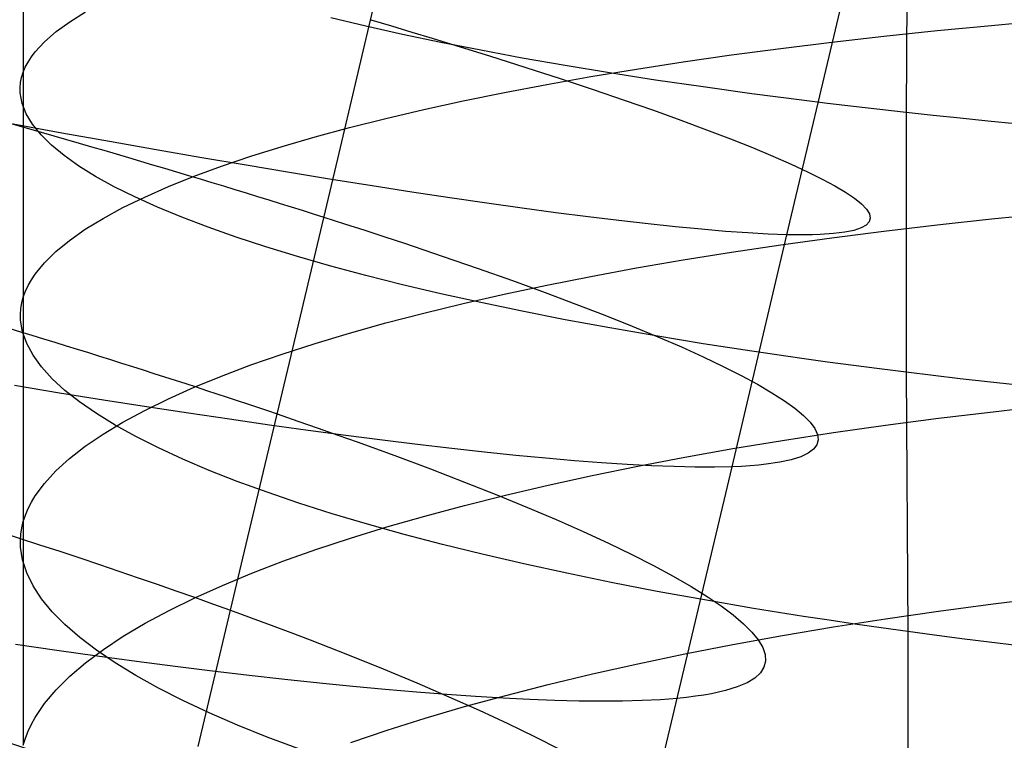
# Model space of a CAD drawing. Extents: x -383 to 1849, y -1185 to -529.
# Tile 766 of 870: x 1817 to 1824.5, y -1032.67 to -1027.18. Entities that reach past the tile are written whole.
import ezdxf

# ---------------------------------------------------------------- set-up
doc = ezdxf.new("R2010")
doc.units = 0
doc.layers.add('PREDEFINITO', color=7, linetype='CONTINUOUS')

msp = doc.modelspace()

# ---------------------------------------------------------------- linework, layer by layer
at = {"layer": 'PREDEFINITO'}
for p, q in [((1822.8467, -1028.8208, 482.8267), (1823.6881, -1025.2737, 482.5485)), ((1817.0269, -1025.8643, 662.3867), (1817.0271, -1027.5832, 662.1842)), ((1823.7667, -1025.9059, 675.8361), (1823.756, -1027.8899, 675.6244)), ((1819.4236, -1028.2431, 497.4188), (1819.7795, -1026.742, 497.2482)), ((1817.3827, -1027.1978, 659.8057), (1817.5032, -1027.1229, 659.3377)), ((1819.6377, -1027.2323, 671.5545), (1819.3707, -1027.1689, 671.147)), ((1819.675, -1027.1824, 497.4062), (1819.8339, -1027.2298, 497.2278)), ((1817.2783, -1027.2736, 660.2768), (1817.3827, -1027.1978, 659.8057)), ((1819.9172, -1027.2946, 671.9532), (1819.6377, -1027.2323, 671.5545)), ((1819.8339, -1027.2298, 497.2278), (1819.9897, -1027.2768, 497.0464)), ((1823.9905, -1027.2655, 650.3111), (1824.4049, -1027.2257, 650.0578)), ((1824.4049, -1027.2257, 650.0578), (1824.6152, -1027.2069, 649.9366)), ((1817.1902, -1027.3501, 660.7507), (1817.2783, -1027.2736, 660.2768)), ((1820.2092, -1027.3558, 672.3427), (1819.9172, -1027.2946, 671.9532)), ((1819.9897, -1027.2768, 497.0464), (1820.1423, -1027.3231, 496.8621)), ((1820.1423, -1027.3231, 496.8621), (1820.2917, -1027.3689, 496.675)), ((1823.1885, -1027.3532, 650.8594), (1823.5849, -1027.308, 650.5785)), ((1823.5849, -1027.308, 650.5785), (1823.9905, -1027.2655, 650.3111)), ((1817.1188, -1027.4272, 661.2269), (1817.1902, -1027.3501, 660.7507)), ((1820.5133, -1027.4158, 672.7225), (1820.2092, -1027.3558, 672.3427)), ((1820.2917, -1027.3689, 496.675), (1820.5808, -1027.4589, 496.2927)), ((1822.4241, -1027.4512, 651.4602), (1822.8014, -1027.401, 651.1535)), ((1822.8014, -1027.401, 651.1535), (1823.1885, -1027.3532, 650.8594)), ((1817.0643, -1027.5049, 661.7048), (1817.0894, -1027.466, 661.4656)), ((1817.0894, -1027.466, 661.4656), (1817.1188, -1027.4272, 661.2269)), ((1820.8292, -1027.4745, 673.0922), (1820.5133, -1027.4158, 672.7225)), ((1820.5808, -1027.4589, 496.2927), (1820.8569, -1027.5465, 495.8998)), ((1821.1569, -1027.5319, 673.4511), (1820.8292, -1027.4745, 673.0922)), ((1822.0568, -1027.504, 651.7792), (1822.4241, -1027.4512, 651.4602)), ((1817.0271, -1027.5832, 662.1842), (1817.0435, -1027.544, 661.9444)), ((1817.0435, -1027.544, 661.9444), (1817.0643, -1027.5049, 661.7048)), ((1820.8569, -1027.5465, 495.8998), (1821.1199, -1027.6318, 495.4971)), ((1821.4959, -1027.5879, 673.7989), (1821.1569, -1027.5319, 673.4511)), ((1821.6997, -1027.559, 652.11), (1822.0568, -1027.504, 651.7792)), ((1817.0073, -1027.6619, 662.6644), (1817.0151, -1027.6225, 662.4242)), ((1817.0151, -1027.6225, 662.4242), (1817.0271, -1027.5832, 662.1842)), ((1817.0271, -1027.5832, 662.1842), (1817.0279, -1031.006, 661.6669)), ((1821.0178, -1027.676, 652.8051), (1821.3533, -1027.6164, 652.4521)), ((1821.1199, -1027.6318, 495.4971), (1821.3697, -1027.7147, 495.0849)), ((1821.3533, -1027.6164, 652.4521), (1821.6997, -1027.559, 652.11)), ((1821.8461, -1027.6424, 674.1351), (1821.4959, -1027.5879, 673.7989)), ((1817.004, -1027.7014, 662.9047), (1817.0073, -1027.6619, 662.6644)), ((1817.0049, -1027.741, 663.1451), (1817.004, -1027.7014, 662.9047)), ((1820.6936, -1027.7376, 653.1685), (1821.0178, -1027.676, 652.8051)), ((1822.2073, -1027.6953, 674.4591), (1821.8461, -1027.6424, 674.1351)), ((1822.579, -1027.7466, 674.7705), (1822.2073, -1027.6953, 674.4591)), ((1817.0195, -1027.8203, 663.6257), (1817.0049, -1027.741, 663.1451)), ((1820.3808, -1027.8013, 653.5419), (1820.6936, -1027.7376, 653.1685)), ((1821.3697, -1027.7147, 495.0849), (1821.6062, -1027.795, 494.6639)), ((1822.9613, -1027.7962, 675.0689), (1822.579, -1027.7466, 674.7705)), ((1817.0509, -1027.8999, 664.1058), (1817.0195, -1027.8203, 663.6257)), ((1820.0799, -1027.867, 653.9248), (1820.3808, -1027.8013, 653.5419)), ((1821.6062, -1027.795, 494.6639), (1821.8292, -1027.8729, 494.2345)), ((1823.1562, -1027.8203, 675.213), (1822.9613, -1027.7962, 675.0689)), ((1823.3536, -1027.8439, 675.3536), (1823.1562, -1027.8203, 675.213)), ((1823.5536, -1027.8671, 675.4908), (1823.3536, -1027.8439, 675.3536)), ((1817.0989, -1027.9795, 664.5849), (1817.0509, -1027.8999, 664.1058)), ((1819.7911, -1027.9346, 654.3169), (1820.0799, -1027.867, 653.9248)), ((1821.8292, -1027.8729, 494.2345), (1822.0387, -1027.9481, 493.7974)), ((1823.756, -1027.8899, 675.6244), (1823.5536, -1027.8671, 675.4908)), ((1823.756, -1027.8899, 675.6244), (1823.7553, -1029.8698, 675.3807)), ((1823.9608, -1027.9121, 675.7543), (1823.756, -1027.8899, 675.6244)), ((1824.1679, -1027.9339, 675.8806), (1823.9608, -1027.9121, 675.7543)), ((1817.3219, -1028.0461, 475.0757), (1816.951, -1027.9783, 474.806)), ((1817.1632, -1028.0592, 665.0625), (1817.0989, -1027.9795, 664.5849)), ((1819.251, -1028.0751, 655.1264), (1819.5147, -1028.004, 654.7175)), ((1819.5147, -1028.004, 654.7175), (1819.7911, -1027.9346, 654.3169)), ((1822.0387, -1027.9481, 493.7974), (1822.2345, -1028.0206, 493.353)), ((1824.3774, -1027.9551, 676.0033), (1824.1679, -1027.9339, 675.8806)), ((1824.589, -1027.9759, 676.1223), (1824.3774, -1027.9551, 676.0033)), ((1817.2436, -1028.1389, 665.5381), (1817.1632, -1028.0592, 665.0625)), ((1817.6853, -1028.1114, 475.3566), (1817.3219, -1028.0461, 475.0757)), ((1819.0003, -1028.1478, 655.543), (1819.251, -1028.0751, 655.1264)), ((1822.2345, -1028.0206, 493.353), (1822.4164, -1028.0905, 492.9018)), ((1817.3398, -1028.2184, 666.0113), (1817.2436, -1028.1389, 665.5381)), ((1818.0407, -1028.1742, 475.6482), (1817.6853, -1028.1114, 475.3566)), ((1818.763, -1028.2222, 655.9669), (1819.0003, -1028.1478, 655.543)), ((1822.4164, -1028.0905, 492.9018), (1822.5845, -1028.1575, 492.4445)), ((1822.5845, -1028.1575, 492.4445), (1822.7385, -1028.2217, 491.9816)), ((1817.4516, -1028.2977, 666.4815), (1817.3398, -1028.2184, 666.0113)), ((1818.3879, -1028.2345, 475.9504), (1818.0407, -1028.1742, 475.6482)), ((1818.5393, -1028.298, 656.3976), (1818.763, -1028.2222, 655.9669)), ((1822.7385, -1028.2217, 491.9816), (1822.8784, -1028.283, 491.5135)), ((1817.5787, -1028.3767, 666.9483), (1817.4516, -1028.2977, 666.4815)), ((1818.3296, -1028.3753, 656.8347), (1818.5393, -1028.298, 656.3976)), ((1818.7265, -1028.2922, 476.2627), (1818.3879, -1028.2345, 475.9504)), ((1819.0562, -1028.3472, 476.585), (1818.7265, -1028.2922, 476.2627)), ((1819.0687, -1029.7404, 497.6179), (1819.4236, -1028.2431, 497.4188)), ((1822.8784, -1028.283, 491.5135), (1823.0041, -1028.3413, 491.0409)), ((1817.7209, -1028.4553, 667.4112), (1817.5787, -1028.3767, 666.9483)), ((1818.1341, -1028.4538, 657.2777), (1818.3296, -1028.3753, 656.8347)), ((1819.3766, -1028.3995, 476.9167), (1819.0562, -1028.3472, 476.585)), ((1823.0041, -1028.3413, 491.0409), (1823.1153, -1028.3966, 490.5643)), ((1817.878, -1028.5335, 667.8698), (1817.7209, -1028.4553, 667.4112)), ((1817.9531, -1028.5337, 657.7263), (1818.1341, -1028.4538, 657.2777)), ((1819.6874, -1028.4491, 477.2578), (1819.3766, -1028.3995, 476.9167)), ((1819.9883, -1028.4958, 477.6077), (1819.6874, -1028.4491, 477.2578)), ((1823.1153, -1028.3966, 490.5643), (1823.2121, -1028.4488, 490.0841)), ((1823.2121, -1028.4488, 490.0841), (1823.2943, -1028.4979, 489.601)), ((1820.279, -1028.5396, 477.9663), (1819.9883, -1028.4958, 477.6077)), ((1823.2943, -1028.4979, 489.601), (1823.3618, -1028.5438, 489.1155)), ((1817.7869, -1028.6147, 658.1798), (1817.9531, -1028.5337, 657.7263)), ((1818.0496, -1028.6111, 668.3235), (1817.878, -1028.5335, 667.8698)), ((1820.5591, -1028.5805, 478.3331), (1820.279, -1028.5396, 477.9663)), ((1820.8282, -1028.6185, 478.708), (1820.5591, -1028.5805, 478.3331)), ((1823.3618, -1028.5438, 489.1155), (1823.4144, -1028.5864, 488.628)), ((1823.4144, -1028.5864, 488.628), (1823.4521, -1028.6256, 488.1392)), ((1817.6359, -1028.6969, 658.638), (1817.7869, -1028.6147, 658.1798)), ((1818.2356, -1028.6881, 668.7718), (1818.0496, -1028.6111, 668.3235)), ((1821.0861, -1028.6533, 479.0905), (1820.8282, -1028.6185, 478.708)), ((1821.3325, -1028.6851, 479.4804), (1821.0861, -1028.6533, 479.0905)), ((1823.4521, -1028.6256, 488.1392), (1823.4747, -1028.6615, 487.6496)), ((1823.4747, -1028.6615, 487.6496), (1823.4821, -1028.6939, 487.1598)), ((1824.4048, -1028.7006, 649.8322), (1824.6152, -1028.6794, 649.7113)), ((1817.5003, -1028.78, 659.1003), (1817.6359, -1028.6969, 658.638)), ((1818.4357, -1028.7643, 669.2143), (1818.2356, -1028.6881, 668.7718)), ((1819.3183, -1028.6868, 497.578), (1819.4765, -1028.7375, 497.3999)), ((1819.4765, -1028.7375, 497.3999), (1819.6316, -1028.7877, 497.2189)), ((1821.5669, -1028.7137, 479.8773), (1821.3325, -1028.6851, 479.4804)), ((1821.7891, -1028.7391, 480.281), (1821.5669, -1028.7137, 479.8773)), ((1821.9987, -1028.7612, 480.6911), (1821.7891, -1028.7391, 480.281)), ((1823.4509, -1028.7482, 486.1813), (1823.4121, -1028.7699, 485.6938)), ((1823.4742, -1028.7229, 486.6701), (1823.4509, -1028.7482, 486.1813)), ((1823.4821, -1028.6939, 487.1598), (1823.4742, -1028.7229, 486.6701)), ((1823.5848, -1028.7932, 650.3511), (1823.9904, -1028.7454, 650.0846)), ((1823.9904, -1028.7454, 650.0846), (1824.4048, -1028.7006, 649.8322)), ((1817.3805, -1028.8642, 659.5663), (1817.5003, -1028.78, 659.1003)), ((1818.6496, -1028.8398, 669.6505), (1818.4357, -1028.7643, 669.2143)), ((1819.6316, -1028.7877, 497.2189), (1819.7835, -1028.8375, 497.035)), ((1822.1955, -1028.78, 481.1073), (1821.9987, -1028.7612, 480.6911)), ((1822.379, -1028.7954, 481.5292), (1822.1955, -1028.78, 481.1073)), ((1822.5489, -1028.8074, 481.9567), (1822.379, -1028.7954, 481.5292)), ((1822.4304, -1030.5894, 483.0279), (1822.8467, -1028.8208, 482.8267)), ((1822.7049, -1028.8159, 482.3893), (1822.5489, -1028.8074, 481.9567)), ((1822.8467, -1028.8208, 482.8267), (1822.7049, -1028.8159, 482.3893)), ((1822.9159, -1028.8219, 483.0602), (1822.8467, -1028.8208, 482.8267)), ((1822.9811, -1028.8221, 483.295), (1822.9159, -1028.8219, 483.0602)), ((1823.0422, -1028.8212, 483.5309), (1822.9811, -1028.8221, 483.295)), ((1823.0993, -1028.8194, 483.7678), (1823.0422, -1028.8212, 483.5309)), ((1823.2014, -1028.8128, 484.2446), (1823.0993, -1028.8194, 483.7678)), ((1823.1884, -1028.8439, 650.6311), (1823.5848, -1028.7932, 650.3511)), ((1823.2874, -1028.8023, 484.7249), (1823.2014, -1028.8128, 484.2446)), ((1823.3577, -1028.788, 485.2082), (1823.2874, -1028.8023, 484.7249)), ((1823.4121, -1028.7699, 485.6938), (1823.3577, -1028.788, 485.2082)), ((1817.2767, -1028.9492, 660.0355), (1817.3805, -1028.8642, 659.5663)), ((1818.8772, -1028.9143, 670.08), (1818.6496, -1028.8398, 669.6505)), ((1819.7835, -1028.8375, 497.035), (1819.9321, -1028.8867, 496.8483)), ((1819.9321, -1028.8867, 496.8483), (1820.2198, -1028.9836, 496.4668)), ((1822.424, -1028.9539, 651.2298), (1822.8013, -1028.8975, 650.9241)), ((1822.8013, -1028.8975, 650.9241), (1823.1884, -1028.8439, 650.6311)), ((1817.1892, -1029.0349, 660.5075), (1817.2767, -1028.9492, 660.0355)), ((1819.1181, -1028.9879, 670.5021), (1818.8772, -1028.9143, 670.08)), ((1822.0566, -1029.0129, 651.5477), (1822.424, -1028.9539, 651.2298)), ((1817.1184, -1029.1214, 660.9819), (1817.1892, -1029.0349, 660.5075)), ((1819.3721, -1029.0605, 670.9166), (1819.1181, -1028.9879, 670.5021)), ((1820.2198, -1028.9836, 496.4668), (1820.4944, -1029.0783, 496.0748)), ((1821.6996, -1029.0745, 651.8773), (1822.0566, -1029.0129, 651.5477)), ((1817.0893, -1029.1649, 661.2198), (1817.1184, -1029.1214, 660.9819)), ((1819.639, -1029.1319, 671.3228), (1819.3721, -1029.0605, 670.9166)), ((1819.9185, -1029.2021, 671.7203), (1819.639, -1029.1319, 671.3228)), ((1820.4944, -1029.0783, 496.0748), (1820.7558, -1029.1709, 495.6729)), ((1821.3532, -1029.1386, 652.2182), (1821.6996, -1029.0745, 651.8773)), ((1817.0645, -1029.2086, 661.4582), (1817.0893, -1029.1649, 661.2198)), ((1820.2104, -1029.2709, 672.1086), (1819.9185, -1029.2021, 671.7203)), ((1820.6934, -1029.274, 652.932), (1821.0177, -1029.2051, 652.5699)), ((1820.7558, -1029.1709, 495.6729), (1821.0041, -1029.2612, 495.2617)), ((1821.0177, -1029.2051, 652.5699), (1821.3532, -1029.1386, 652.2182)), ((1817.0279, -1029.2963, 661.9358), (1817.044, -1029.2524, 661.6969)), ((1817.044, -1029.2524, 661.6969), (1817.0645, -1029.2086, 661.4582)), ((1820.5144, -1029.3384, 672.4872), (1820.2104, -1029.2709, 672.1086)), ((1820.3807, -1029.3451, 653.3041), (1820.6934, -1029.274, 652.932)), ((1821.0041, -1029.2612, 495.2617), (1821.2389, -1029.3492, 494.8416)), ((1817.0087, -1029.3844, 662.4145), (1817.0161, -1029.3403, 662.1751)), ((1817.0161, -1029.3403, 662.1751), (1817.0279, -1029.2963, 661.9358)), ((1820.0797, -1029.4183, 653.6857), (1820.3807, -1029.3451, 653.3041)), ((1820.8302, -1029.4045, 672.8557), (1820.5144, -1029.3384, 672.4872)), ((1821.2389, -1029.3492, 494.8416), (1821.4603, -1029.4349, 494.4133)), ((1817.0057, -1029.4287, 662.6541), (1817.0087, -1029.3844, 662.4145)), ((1817.0069, -1029.473, 662.8937), (1817.0057, -1029.4287, 662.6541)), ((1819.7909, -1029.4937, 654.0763), (1820.0797, -1029.4183, 653.6857)), ((1821.1577, -1029.469, 673.2136), (1820.8302, -1029.4045, 672.8557)), ((1817.0221, -1029.5619, 663.3729), (1817.0069, -1029.473, 662.8937)), ((1819.5145, -1029.5709, 654.4755), (1819.7909, -1029.4937, 654.0763)), ((1821.4966, -1029.5318, 673.5604), (1821.1577, -1029.469, 673.2136)), ((1821.4603, -1029.4349, 494.4133), (1821.6681, -1029.518, 493.9771)), ((1817.0541, -1029.6509, 663.8517), (1817.0221, -1029.5619, 663.3729)), ((1819.2508, -1029.6501, 654.8828), (1819.5145, -1029.5709, 654.4755)), ((1821.8467, -1029.5929, 673.8955), (1821.4966, -1029.5318, 673.5604)), ((1821.6681, -1029.518, 493.9771), (1821.8622, -1029.5986, 493.5338)), ((1817.1027, -1029.7401, 664.3295), (1817.0541, -1029.6509, 663.8517)), ((1819.0002, -1029.7311, 655.2979), (1819.2508, -1029.6501, 654.8828)), ((1822.2076, -1029.6522, 674.2186), (1821.8467, -1029.5929, 673.8955)), ((1821.8622, -1029.5986, 493.5338), (1822.0424, -1029.6766, 493.0837)), ((1822.5792, -1029.7097, 674.5292), (1822.2076, -1029.6522, 674.2186)), ((1818.7629, -1029.8138, 655.7202), (1819.0002, -1029.7311, 655.2979)), ((1822.0424, -1029.6766, 493.0837), (1822.2087, -1029.7519, 492.6275)), ((1822.9611, -1029.7651, 674.8267), (1822.5792, -1029.7097, 674.5292)), ((1817.1675, -1029.8292, 664.8058), (1817.1027, -1029.7401, 664.3295)), ((1818.7137, -1031.2332, 497.8448), (1819.0687, -1029.7404, 497.6179)), ((1822.2087, -1029.7519, 492.6275), (1822.361, -1029.8245, 492.1656)), ((1823.1559, -1029.7921, 674.9704), (1822.9611, -1029.7651, 674.8267)), ((1823.3533, -1029.8186, 675.1107), (1823.1559, -1029.7921, 674.9704)), ((1817.2485, -1029.9183, 665.2803), (1817.1675, -1029.8292, 664.8058)), ((1818.5392, -1029.8982, 656.1494), (1818.7629, -1029.8138, 655.7202)), ((1822.361, -1029.8245, 492.1656), (1822.4991, -1029.8943, 491.6987)), ((1823.553, -1029.8445, 675.2475), (1823.3533, -1029.8186, 675.1107)), ((1823.7553, -1029.8698, 675.3807), (1823.553, -1029.8445, 675.2475)), ((1823.9599, -1029.8947, 675.5103), (1823.7553, -1029.8698, 675.3807)), ((1823.7553, -1029.8698, 675.3807), (1823.7669, -1031.8459, 675.1047)), ((1817.3452, -1030.0072, 665.7524), (1817.2485, -1029.9183, 665.2803)), ((1818.3294, -1029.9841, 656.5848), (1818.5392, -1029.8982, 656.1494)), ((1822.4991, -1029.8943, 491.6987), (1822.6229, -1029.9612, 491.2271)), ((1824.1669, -1029.9189, 675.6363), (1823.9599, -1029.8947, 675.5103)), ((1824.3762, -1029.9426, 675.7586), (1824.1669, -1029.9189, 675.6363)), ((1824.5876, -1029.9657, 675.8774), (1824.3762, -1029.9426, 675.7586)), ((1817.3029, -1030.0276, 475.6199), (1816.9605, -1029.9714, 475.3527)), ((1817.6382, -1030.0813, 475.8966), (1817.3029, -1030.0276, 475.6199)), ((1817.4575, -1030.0959, 666.2215), (1817.3452, -1030.0072, 665.7524)), ((1818.1339, -1030.0714, 657.0263), (1818.3294, -1029.9841, 656.5848)), ((1822.6229, -1029.9612, 491.2271), (1822.7323, -1030.0251, 490.7515)), ((1822.7323, -1030.0251, 490.7515), (1822.8271, -1030.086, 490.2725)), ((1817.5852, -1030.1842, 666.6874), (1817.4575, -1030.0959, 666.2215)), ((1817.9662, -1030.1327, 476.1827), (1817.6382, -1030.0813, 475.8966)), ((1817.9529, -1030.1602, 657.4731), (1818.1339, -1030.0714, 657.0263)), ((1822.8271, -1030.086, 490.2725), (1822.9074, -1030.1439, 489.7904)), ((1817.7868, -1030.2502, 657.925), (1817.9529, -1030.1602, 657.4731)), ((1818.2866, -1030.1816, 476.4777), (1817.9662, -1030.1327, 476.1827)), ((1818.599, -1030.2279, 476.7816), (1818.2866, -1030.1816, 476.4777)), ((1822.9074, -1030.1439, 489.7904), (1822.9729, -1030.1985, 489.3059)), ((1824.0029, -1030.2196, 649.8243), (1824.4174, -1030.1698, 649.5722)), ((1824.4174, -1030.1698, 649.5722), (1824.6279, -1030.1461, 649.4516)), ((1817.7279, -1030.272, 667.1493), (1817.5852, -1030.1842, 666.6874)), ((1817.6358, -1030.3414, 658.3814), (1817.7868, -1030.2502, 657.925)), ((1818.9033, -1030.2717, 477.0938), (1818.599, -1030.2279, 476.7816)), ((1818.9627, -1030.1873, 497.7782), (1819.12, -1030.2412, 497.6004)), ((1819.12, -1030.2412, 497.6004), (1819.2742, -1030.2947, 497.4196)), ((1822.9729, -1030.1985, 489.3059), (1823.0236, -1030.2499, 488.8195)), ((1823.0236, -1030.2499, 488.8195), (1823.0592, -1030.298, 488.3317)), ((1823.5972, -1030.2728, 650.0904), (1824.0029, -1030.2196, 649.8243)), ((1817.8854, -1030.3593, 667.607), (1817.7279, -1030.272, 667.1493)), ((1819.1991, -1030.3129, 477.4144), (1818.9033, -1030.2717, 477.0938)), ((1819.4862, -1030.3514, 477.7428), (1819.1991, -1030.3129, 477.4144)), ((1819.2742, -1030.2947, 497.4196), (1819.4251, -1030.3477, 497.2359)), ((1822.8132, -1030.3886, 650.6625), (1823.2005, -1030.3291, 650.3699)), ((1823.0592, -1030.298, 488.3317), (1823.0798, -1030.3428, 487.8431)), ((1823.2005, -1030.3291, 650.3699), (1823.5972, -1030.2728, 650.0904)), ((1817.5002, -1030.4337, 658.842), (1817.6358, -1030.3414, 658.3814)), ((1818.0575, -1030.446, 668.0598), (1817.8854, -1030.3593, 667.607)), ((1819.4251, -1030.3477, 497.2359), (1819.5728, -1030.4003, 497.0495)), ((1819.7642, -1030.3872, 478.079), (1819.4862, -1030.3514, 477.7428)), ((1819.5728, -1030.4003, 497.0495), (1819.8586, -1030.5041, 496.6684)), ((1820.033, -1030.4204, 478.4226), (1819.7642, -1030.3872, 478.079)), ((1822.4356, -1030.4511, 650.9677), (1822.8132, -1030.3886, 650.6625)), ((1823.0852, -1030.3841, 487.3542), (1823.0753, -1030.4219, 486.8655)), ((1823.0798, -1030.3428, 487.8431), (1823.0852, -1030.3841, 487.3542)), ((1817.3804, -1030.527, 659.3063), (1817.5002, -1030.4337, 658.842)), ((1818.2439, -1030.5319, 668.5073), (1818.0575, -1030.446, 668.0598)), ((1820.2922, -1030.4507, 478.7733), (1820.033, -1030.4204, 478.4226)), ((1820.5415, -1030.4782, 479.1309), (1820.2922, -1030.4507, 478.7733)), ((1820.7806, -1030.5029, 479.4952), (1820.5415, -1030.4782, 479.1309)), ((1822.0679, -1030.5165, 651.2851), (1822.4356, -1030.4511, 650.9677)), ((1823.0499, -1030.4561, 486.3776), (1823.009, -1030.4867, 485.8909)), ((1823.0753, -1030.4219, 486.8655), (1823.0499, -1030.4561, 486.3776)), ((1817.2766, -1030.6213, 659.7737), (1817.3804, -1030.527, 659.3063)), ((1818.4444, -1030.6169, 668.949), (1818.2439, -1030.5319, 668.5073)), ((1819.8586, -1030.5041, 496.6684), (1820.1313, -1030.606, 496.277)), ((1821.0094, -1030.5247, 479.8658), (1820.7806, -1030.5029, 479.4952)), ((1821.2274, -1030.5435, 480.2425), (1821.0094, -1030.5247, 479.8658)), ((1821.4345, -1030.5593, 480.6251), (1821.2274, -1030.5435, 480.2425)), ((1821.7105, -1030.5848, 651.6142), (1822.0679, -1030.5165, 651.2851)), ((1822.7917, -1030.5557, 484.444), (1822.6874, -1030.571, 483.9679)), ((1822.88, -1030.5366, 484.9236), (1822.7917, -1030.5557, 484.444)), ((1822.9524, -1030.5135, 485.4061), (1822.88, -1030.5366, 484.9236)), ((1823.009, -1030.4867, 485.8909), (1822.9524, -1030.5135, 485.4061)), ((1817.1891, -1030.7164, 660.244), (1817.2766, -1030.6213, 659.7737)), ((1818.6588, -1030.7011, 669.3845), (1818.4444, -1030.6169, 668.949)), ((1820.1313, -1030.606, 496.277), (1820.3908, -1030.7059, 495.8757)), ((1821.3637, -1030.6558, 651.9545), (1821.7105, -1030.5848, 651.6142)), ((1821.6303, -1030.5722, 481.0132), (1821.4345, -1030.5593, 480.6251)), ((1821.59, -1034.1169, 483.4974), (1822.4304, -1030.5894, 483.0279)), ((1821.8145, -1030.5819, 481.4066), (1821.6303, -1030.5722, 481.0132)), ((1821.9869, -1030.5886, 481.805), (1821.8145, -1030.5819, 481.4066)), ((1822.1472, -1030.5921, 482.2083), (1821.9869, -1030.5886, 481.805)), ((1822.2951, -1030.5924, 482.616), (1822.1472, -1030.5921, 482.2083)), ((1822.4304, -1030.5894, 483.0279), (1822.2951, -1030.5924, 482.616)), ((1822.5008, -1030.5864, 483.2612), (1822.4304, -1030.5894, 483.0279)), ((1822.567, -1030.5823, 483.4957), (1822.5008, -1030.5864, 483.2612)), ((1822.6293, -1030.5771, 483.7312), (1822.567, -1030.5823, 483.4957)), ((1822.6874, -1030.571, 483.9679), (1822.6293, -1030.5771, 483.7312)), ((1818.8867, -1030.7842, 669.8132), (1818.6588, -1030.7011, 669.3845)), ((1820.3908, -1030.7059, 495.8757), (1820.6371, -1030.8037, 495.465)), ((1821.0278, -1030.7294, 652.3056), (1821.3637, -1030.6558, 651.9545)), ((1817.1184, -1030.8123, 660.7165), (1817.1891, -1030.7164, 660.244)), ((1820.7031, -1030.8055, 652.6671), (1821.0278, -1030.7294, 652.3056)), ((1817.0893, -1030.8605, 660.9536), (1817.1184, -1030.8123, 660.7165)), ((1819.128, -1030.8663, 670.2347), (1818.8867, -1030.7842, 669.8132)), ((1820.3899, -1030.8841, 653.0385), (1820.7031, -1030.8055, 652.6671)), ((1820.6371, -1030.8037, 495.465), (1820.87, -1030.8993, 495.0455)), ((1817.044, -1030.9574, 661.4288), (1817.0645, -1030.9089, 661.191)), ((1817.0645, -1030.9089, 661.191), (1817.0893, -1030.8605, 660.9536)), ((1819.3823, -1030.9471, 670.6485), (1819.128, -1030.8663, 670.2347)), ((1820.0884, -1030.965, 653.4193), (1820.3899, -1030.8841, 653.0385)), ((1820.87, -1030.8993, 495.0455), (1821.0894, -1030.9927, 494.6178)), ((1817.0162, -1031.0548, 661.9052), (1817.0279, -1031.006, 661.6669)), ((1817.0279, -1031.006, 661.6669), (1817.0272, -1032.712, 661.3781)), ((1817.0279, -1031.006, 661.6669), (1817.044, -1030.9574, 661.4288)), ((1819.6495, -1031.0266, 671.054), (1819.3823, -1030.9471, 670.6485)), ((1819.7991, -1031.0482, 653.8092), (1820.0884, -1030.965, 653.4193)), ((1821.0894, -1030.9927, 494.6178), (1821.2952, -1031.0838, 494.1823)), ((1817.0088, -1031.1037, 662.1437), (1817.0162, -1031.0548, 661.9052)), ((1819.5222, -1031.1335, 654.2076), (1819.7991, -1031.0482, 653.8092)), ((1819.9293, -1031.1048, 671.4509), (1819.6495, -1031.0266, 671.054)), ((1821.2952, -1031.0838, 494.1823), (1821.4873, -1031.1725, 493.7397)), ((1817.0057, -1031.1526, 662.3824), (1817.0088, -1031.1037, 662.1437)), ((1817.0069, -1031.2017, 662.6211), (1817.0057, -1031.1526, 662.3824)), ((1819.258, -1031.2208, 654.6141), (1819.5222, -1031.1335, 654.2076)), ((1820.2214, -1031.1814, 671.8386), (1819.9293, -1031.1048, 671.4509)), ((1817.0222, -1031.3001, 663.0985), (1817.0069, -1031.2017, 662.6211)), ((1818.3611, -1032.7225, 498.1021), (1818.7137, -1031.2332, 497.8448)), ((1819.0068, -1031.3102, 655.0282), (1819.258, -1031.2208, 654.6141)), ((1820.5256, -1031.2565, 672.2166), (1820.2214, -1031.1814, 671.8386)), ((1821.4873, -1031.1725, 493.7397), (1821.6656, -1031.2587, 493.2903)), ((1817.0542, -1031.3986, 663.5754), (1817.0222, -1031.3001, 663.0985)), ((1820.8417, -1031.3299, 672.5845), (1820.5256, -1031.2565, 672.2166)), ((1821.6656, -1031.2587, 493.2903), (1821.8299, -1031.3423, 492.8348)), ((1818.769, -1031.4014, 655.4496), (1819.0068, -1031.3102, 655.0282)), ((1821.1693, -1031.4016, 672.9418), (1820.8417, -1031.3299, 672.5845)), ((1821.8299, -1031.3423, 492.8348), (1821.9801, -1031.4233, 492.3736)), ((1817.1028, -1031.4972, 664.0514), (1817.0542, -1031.3986, 663.5754)), ((1818.5447, -1031.4943, 655.8777), (1818.769, -1031.4014, 655.4496)), ((1821.5083, -1031.4714, 673.288), (1821.1693, -1031.4016, 672.9418)), ((1821.9801, -1031.4233, 492.3736), (1822.1162, -1031.5016, 491.9074)), ((1817.1677, -1031.5958, 664.5259), (1817.1028, -1031.4972, 664.0514)), ((1818.3344, -1031.5889, 656.3121), (1818.5447, -1031.4943, 655.8777)), ((1821.8584, -1031.5392, 673.6226), (1821.5083, -1031.4714, 673.288)), ((1822.1162, -1031.5016, 491.9074), (1822.2379, -1031.5771, 491.4367)), ((1817.2487, -1031.6943, 664.9985), (1817.1677, -1031.5958, 664.5259)), ((1818.1383, -1031.6851, 656.7524), (1818.3344, -1031.5889, 656.3121)), ((1822.2194, -1031.605, 673.9451), (1821.8584, -1031.5392, 673.6226)), ((1822.591, -1031.6687, 674.2551), (1822.2194, -1031.605, 673.9451)), ((1822.2379, -1031.5771, 491.4367), (1822.3453, -1031.6497, 490.9619)), ((1818.6069, -1031.6833, 498.0063), (1818.7635, -1031.7405, 497.8287)), ((1822.3453, -1031.6497, 490.9619), (1822.4382, -1031.7193, 490.4836)), ((1822.9729, -1031.7301, 674.552), (1822.591, -1031.6687, 674.2551)), ((1824.0028, -1031.6901, 649.5398), (1824.4172, -1031.6353, 649.2888)), ((1824.4172, -1031.6353, 649.2888), (1824.6276, -1031.6093, 649.1686)), ((1817.3454, -1031.7926, 665.4688), (1817.2487, -1031.6943, 664.9985)), ((1817.9568, -1031.7828, 657.1981), (1818.1383, -1031.6851, 656.7524)), ((1818.7635, -1031.7405, 497.8287), (1818.9169, -1031.7973, 497.6481)), ((1822.4382, -1031.7193, 490.4836), (1822.5164, -1031.7859, 490.0023)), ((1823.1677, -1031.7599, 674.6954), (1822.9729, -1031.7301, 674.552)), ((1823.2005, -1031.8104, 650.0831), (1823.5971, -1031.7485, 649.8047)), ((1823.5971, -1031.7485, 649.8047), (1824.0028, -1031.6901, 649.5398)), ((1817.4578, -1031.8905, 665.9362), (1817.3454, -1031.7926, 665.4688)), ((1817.7901, -1031.8818, 657.6487), (1817.9568, -1031.7828, 657.1981)), ((1818.9169, -1031.7973, 497.6481), (1819.0671, -1031.8537, 497.4646)), ((1822.5164, -1031.7859, 490.0023), (1822.5799, -1031.8494, 489.5187)), ((1822.8133, -1031.8756, 650.3745), (1823.2005, -1031.8104, 650.0831)), ((1823.365, -1031.7892, 674.8353), (1823.1677, -1031.7599, 674.6954)), ((1823.5647, -1031.8178, 674.9718), (1823.365, -1031.7892, 674.8353)), ((1823.7669, -1031.8459, 675.1047), (1823.5647, -1031.8178, 674.9718)), ((1817.5855, -1031.9881, 666.4002), (1817.4578, -1031.8905, 665.9362)), ((1817.6385, -1031.9821, 658.1038), (1817.7901, -1031.8818, 657.6487)), ((1819.0671, -1031.8537, 497.4646), (1819.2141, -1031.9097, 497.2784)), ((1822.4357, -1031.9441, 650.6784), (1822.8133, -1031.8756, 650.3745)), ((1822.5799, -1031.8494, 489.5187), (1822.6285, -1031.9097, 489.0331)), ((1823.9715, -1031.8733, 675.234), (1823.7669, -1031.8459, 675.1047)), ((1823.7669, -1031.8459, 675.1047), (1823.7682, -1033.8163, 674.7833)), ((1824.1784, -1031.9, 675.3597), (1823.9715, -1031.8733, 675.234)), ((1824.3876, -1031.9262, 675.4817), (1824.1784, -1031.9, 675.3597)), ((1817.2826, -1031.9899, 476.2127), (1816.9688, -1031.9449, 475.9506)), ((1817.5024, -1032.0836, 658.563), (1817.6385, -1031.9821, 658.1038)), ((1819.2141, -1031.9097, 497.2784), (1819.4982, -1032.0205, 496.8978)), ((1822.0681, -1032.0158, 650.9944), (1822.4357, -1031.9441, 650.6784)), ((1822.6285, -1031.9097, 489.0331), (1822.6621, -1031.9667, 488.5462)), ((1822.6621, -1031.9667, 488.5462), (1822.6807, -1032.0204, 488.0584)), ((1824.599, -1031.9517, 675.6001), (1824.3876, -1031.9262, 675.4817)), ((1817.59, -1032.0326, 476.483), (1817.2826, -1031.9899, 476.2127)), ((1817.7282, -1032.085, 666.8603), (1817.5855, -1031.9881, 666.4002)), ((1817.8906, -1032.073, 476.7611), (1817.59, -1032.0326, 476.483)), ((1819.4982, -1032.0205, 496.8978), (1819.7692, -1032.1296, 496.5067)), ((1821.7108, -1032.0905, 651.3221), (1822.0681, -1032.0158, 650.9944)), ((1822.6807, -1032.0204, 488.0584), (1822.684, -1032.0706, 487.5703)), ((1817.3821, -1032.1862, 659.0258), (1817.5024, -1032.0836, 658.563)), ((1817.8858, -1032.1814, 667.3162), (1817.7282, -1032.085, 666.8603)), ((1818.1842, -1032.111, 477.0469), (1817.8906, -1032.073, 476.7611)), ((1818.4706, -1032.1466, 477.3401), (1818.1842, -1032.111, 477.0469)), ((1819.7692, -1032.1296, 496.5067), (1820.0269, -1032.2368, 496.1058)), ((1821.3641, -1032.1682, 651.6609), (1821.7108, -1032.0905, 651.3221)), ((1822.672, -1032.1173, 487.0825), (1822.6446, -1032.1604, 486.5954)), ((1822.684, -1032.0706, 487.5703), (1822.672, -1032.1173, 487.0825)), ((1817.2778, -1032.2898, 659.4918), (1817.3821, -1032.1862, 659.0258)), ((1818.0579, -1032.277, 667.7673), (1817.8858, -1032.1814, 667.3162)), ((1818.7496, -1032.1797, 477.6405), (1818.4706, -1032.1466, 477.3401)), ((1819.0209, -1032.2104, 477.948), (1818.7496, -1032.1797, 477.6405)), ((1821.0283, -1032.2487, 652.0105), (1821.3641, -1032.1682, 651.6609)), ((1822.6017, -1032.1998, 486.1096), (1822.5431, -1032.2355, 485.6256)), ((1822.6446, -1032.1604, 486.5954), (1822.6017, -1032.1998, 486.1096)), ((1818.2444, -1032.3718, 668.213), (1818.0579, -1032.277, 667.7673)), ((1819.2843, -1032.2386, 478.2623), (1819.0209, -1032.2104, 477.948)), ((1819.5396, -1032.2643, 478.5831), (1819.2843, -1032.2386, 478.2623)), ((1819.7864, -1032.2875, 478.9102), (1819.5396, -1032.2643, 478.5831)), ((1820.0269, -1032.2368, 496.1058), (1820.2713, -1032.3422, 495.6956)), ((1820.7036, -1032.332, 652.3704), (1821.0283, -1032.2487, 652.0105)), ((1822.4687, -1032.2674, 485.1439), (1822.3785, -1032.2953, 484.6652)), ((1822.5431, -1032.2355, 485.6256), (1822.4687, -1032.2674, 485.1439)), ((1817.1898, -1032.3942, 659.9604), (1817.2778, -1032.2898, 659.4918)), ((1820.0247, -1032.308, 479.2435), (1819.7864, -1032.2875, 478.9102)), ((1820.2542, -1032.326, 479.5828), (1820.0247, -1032.308, 479.2435)), ((1820.4746, -1032.3413, 479.9276), (1820.2542, -1032.326, 479.5828)), ((1820.2713, -1032.3422, 495.6956), (1820.5023, -1032.4455, 495.2765)), ((1820.3905, -1032.4179, 652.7402), (1820.7036, -1032.332, 652.3704)), ((1820.6856, -1032.3539, 480.278), (1820.4746, -1032.3413, 479.9276)), ((1820.8872, -1032.3638, 480.6336), (1820.6856, -1032.3539, 480.278)), ((1822.0113, -1032.3548, 483.2516), (1821.883, -1032.3647, 482.8653)), ((1822.0826, -1032.3475, 483.4844), (1822.0113, -1032.3548, 483.2516)), ((1822.1499, -1032.3391, 483.7185), (1822.0826, -1032.3475, 483.4844)), ((1822.2131, -1032.3297, 483.9536), (1822.1499, -1032.3391, 483.7185)), ((1822.2722, -1032.3192, 484.1899), (1822.2131, -1032.3297, 483.9536)), ((1822.3785, -1032.2953, 484.6652), (1822.2722, -1032.3192, 484.1899)), ((1817.1186, -1032.4995, 660.4313), (1817.1898, -1032.3942, 659.9604)), ((1818.4449, -1032.4656, 668.653), (1818.2444, -1032.3718, 668.213)), ((1820.0891, -1032.5063, 653.1194), (1820.3905, -1032.4179, 652.7402)), ((1821.0789, -1032.371, 480.9943), (1820.8872, -1032.3638, 480.6336)), ((1821.2607, -1032.3754, 481.3598), (1821.0789, -1032.371, 480.9943)), ((1821.4322, -1032.377, 481.7298), (1821.2607, -1032.3754, 481.3598)), ((1821.5933, -1032.3758, 482.1042), (1821.4322, -1032.377, 481.7298)), ((1821.7436, -1032.3717, 482.4828), (1821.5933, -1032.3758, 482.1042)), ((1821.883, -1032.3647, 482.8653), (1821.7436, -1032.3717, 482.4828)), ((1817.0893, -1032.5524, 660.6675), (1817.1186, -1032.4995, 660.4313)), ((1818.6593, -1032.5584, 669.0868), (1818.4449, -1032.4656, 668.653)), ((1819.7998, -1032.5971, 653.5075), (1820.0891, -1032.5063, 653.1194)), ((1820.5023, -1032.4455, 495.2765), (1820.7197, -1032.5467, 494.8492)), ((1817.0643, -1032.6055, 660.904), (1817.0893, -1032.5524, 660.6675)), ((1818.8873, -1032.65, 669.5138), (1818.6593, -1032.5584, 669.0868)), ((1820.7197, -1032.5467, 494.8492), (1820.9235, -1032.6458, 494.4141)), ((1817.0272, -1032.712, 661.3781), (1817.0436, -1032.6587, 661.1409)), ((1817.0436, -1032.6587, 661.1409), (1817.0643, -1032.6055, 660.904)), ((1819.1286, -1032.7404, 669.9336), (1818.8873, -1032.65, 669.5138)), ((1819.523, -1032.6903, 653.9041), (1819.7998, -1032.5971, 653.5075)), ((1820.9235, -1032.6458, 494.4141), (1821.1135, -1032.7426, 493.9718))]:
    msp.add_line(p, q, dxfattribs=at)
at = {"layer": 'PREDEFINITO', "extrusion": (0.221755, 0.971847, -0.079618)}
msp.add_arc((-1991.7072, 437.9263, -635.8997), 15.0717, 106.1899, 136.12458, dxfattribs=at)
at = {"layer": 'PREDEFINITO', "extrusion": (0.221398, 0.970218, -0.098288)}
msp.add_arc((-1991.758, 426.0756, -645.7164), 14.9656, 108.51979, 136.24484, dxfattribs=at)
at = {"layer": 'PREDEFINITO', "extrusion": (0.220825, 0.968267, -0.117027)}
msp.add_arc((-1991.7395, 413.9371, -655.6302), 14.8506, 110.78056, 136.31312, dxfattribs=at)
at = {"layer": 'PREDEFINITO', "extrusion": (0.220391, 0.965954, -0.135503)}
msp.add_arc((-1991.836, 401.8046, -664.79), 14.7573, 113.14657, 136.38862, dxfattribs=at)

doc.saveas('drawing.dxf')
